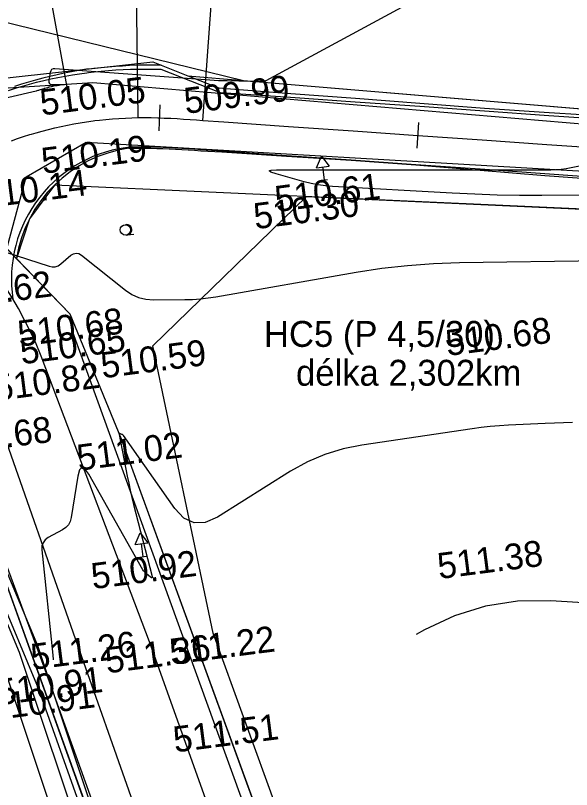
# Model space of a CAD drawing. Extents: x -636600 to -628587, y -1090963 to -1085869.
# Drawn here: x -629785.5 to -629742.6, y -1088281.1 to -1088221.3 of the extents above; entities that cross this region are included whole.
import ezdxf

# ---------------------------------------------------------------- set-up
doc = ezdxf.new("R2010")
doc.units = 0
for name, color, linetype in [('01_PARCELY_NÁVRH_PC', 7, 'Continuous'), ('07_OCH_P A POPISY TI', 7, 'Continuous'), ('07_SDĚLOVACÍ', 7, 'Continuous'), ('21', 7, 'Continuous'), ('37', 7, 'Continuous'), ('40', 7, 'Continuous'), ('42', 7, 'Continuous'), ('43', 7, 'Continuous'), ('52', 7, 'Continuous'), ('55', 7, 'Continuous'), ('Ex_Major Contours', 7, 'Continuous'), ('Ex_Minor Contours', 7, 'Continuous'), ('HEKTOMETRY20', 7, 'Continuous'), ('HL_BODY', 7, 'Continuous'), ('koty_vše', 7, 'Continuous'), ('PARCELY_NÁVRH_SILNICE_ŽELEZNICE', 7, 'Continuous'), ('POLOMERY', 7, 'Continuous'), ('popis', 7, 'Continuous'), ('situace_osa', 7, 'Continuous'), ('situace_těleso', 7, 'Continuous'), ('situace_vozovka', 7, 'Continuous'), ('VRCHOLY', 7, 'Continuous')]:
    doc.layers.add(name, color=color, linetype=linetype)

msp = doc.modelspace()

# ---------------------------------------------------------------- linework, layer by layer
at = {"layer": '01_PARCELY_NÁVRH_PC'}
msp.add_lwpolyline([(-629551.58, -1088240.262), (-629601.727, -1088242.629), (-629635.348, -1088243.598), (-629679.347, -1088241.153), (-629732.566, -1088236.715), (-629782.503, -1088234.434), (-629784.424, -1088237.042), (-629785.435, -1088240.119), (-629790.161, -1088235.258), (-629795.13, -1088231.027), (-629803.557, -1088228.06), (-629774.892, -1088224.927), (-629772.205, -1088225.989), (-629733.515, -1088229.245), (-629679.426, -1088232.452), (-629634.751, -1088236.313), (-629602.68, -1088235.29), (-629546.015, -1088230.686)], dxfattribs=at)
at = {"layer": '07_OCH_P A POPISY TI'}
for points in [[(-629847.269, -1088264.683), (-629844.364, -1088260.825), (-629838.598, -1088255.104), (-629833.155, -1088250.252), (-629827.297, -1088245.421), (-629823.827, -1088243.992), (-629815.8, -1088242.332), (-629805.599, -1088242.593), (-629799.419, -1088244.496), (-629794.113, -1088248.507), (-629789.973, -1088255.279), (-629783.813, -1088269.999), (-629778.663, -1088285.457), (-629773.362, -1088300.903), (-629767.441, -1088315.626), (-629761.903, -1088330.894), (-629756.977, -1088345.319), (-629751.708, -1088359.55), (-629746.637, -1088375.521), (-629745.137, -1088380.076)], [(-629847.269, -1088269.671), (-629842.097, -1088262.802), (-629836.542, -1088257.29), (-629831.201, -1088252.53), (-629825.737, -1088248.023), (-629822.944, -1088246.873), (-629815.531, -1088245.34), (-629806.088, -1088245.582), (-629800.806, -1088247.208), (-629796.375, -1088250.557), (-629792.652, -1088256.648), (-629786.624, -1088271.053), (-629781.505, -1088286.418), (-629776.174, -1088301.95), (-629770.244, -1088316.698), (-629764.733, -1088331.89), (-629759.803, -1088346.325), (-629754.546, -1088360.525), (-629749.492, -1088376.444), (-629748.295, -1088380.076)]]:
    msp.add_lwpolyline(points, dxfattribs=at)
at = {"layer": '07_SDĚLOVACÍ'}
msp.add_lwpolyline([(-629847.269, -1088267.177), (-629843.231, -1088261.814), (-629837.57, -1088256.197), (-629832.178, -1088251.391), (-629826.517, -1088246.722), (-629823.385, -1088245.433), (-629815.666, -1088243.836), (-629805.844, -1088244.087), (-629800.112, -1088245.852), (-629795.244, -1088249.532), (-629791.313, -1088255.963), (-629785.218, -1088270.526), (-629780.084, -1088285.937), (-629774.768, -1088301.426), (-629768.843, -1088316.162), (-629763.318, -1088331.392), (-629758.39, -1088345.822), (-629753.127, -1088360.038), (-629748.065, -1088375.983), (-629746.716, -1088380.076)], dxfattribs=at)
at = {"layer": '21'}
for p, q in [((-629781.274, -1088244.401), (-629790.161, -1088235.258)), ((-629777.322, -1088254.056), (-629781.274, -1088244.401)), ((-629752.91, -1088321.133), (-629777.322, -1088254.056)), ((-629789.745, -1088255.45), (-629764.961, -1088324.253))]:
    msp.add_line(p, q, dxfattribs=at)
at = {"layer": '37'}
for p, q in [((-629775.169, -1088269.719), (-629783.154, -1088248.604)), ((-629786.771, -1088252.779), (-629780.911, -1088269.448)), ((-629780.911, -1088269.448), (-629755.412, -1088341.85)), ((-629750.067, -1088339.894), (-629775.169, -1088269.719))]:
    msp.add_line(p, q, dxfattribs=at)
msp.add_arc((-629813.455, -1088259.746), 32.284, 20.18802, 77.39033, dxfattribs=at)
at = {"layer": '40'}
for p, q in [((-629779.524, -1088226.542), (-629806.407, -1088228.24)), ((-629730.488, -1088230.681), (-629779.524, -1088226.542)), ((-629784.692, -1088233.8), (-629780.054, -1088231.127)), ((-629780.054, -1088231.127), (-629731.541, -1088233.941)), ((-629786.793, -1088241.54), (-629784.692, -1088233.8))]:
    msp.add_line(p, q, dxfattribs=at)
at = {"layer": '42'}
for p, q in [((-629810.797, -1088215.879), (-629767.904, -1088226.351)), ((-629767.904, -1088226.351), (-629733.515, -1088229.245)), ((-629774.91, -1088246.85), (-629763.031, -1088235.323)), ((-629763.031, -1088235.323), (-629732.566, -1088236.715)), ((-629770.254, -1088269.058), (-629774.91, -1088246.85)), ((-629783.731, -1088273.319), (-629794.069, -1088248.554)), ((-629745.913, -1088335.973), (-629770.254, -1088269.058)), ((-629760.474, -1088339.012), (-629783.731, -1088273.319))]:
    msp.add_line(p, q, dxfattribs=at)
at = {"layer": '43'}
for p, q in [((-629776.974, -1088238.298), (-629776.875, -1088238.285)), ((-629776.875, -1088238.285), (-629776.379, -1088238.221))]:
    msp.add_line(p, q, dxfattribs=at)
msp.add_circle((-629777.025, -1088237.901), 0.4, dxfattribs=at)
msp.add_arc((-629776.926, -1088237.888), 0.4, 267.01242, 104.49803, dxfattribs=at)
at = {"layer": '52'}
for p, q in [((-629762.278, -1088233.099), (-629761.891, -1088232.193)), ((-629761.891, -1088232.193), (-629761.287, -1088232.972)), ((-629762.278, -1088233.099), (-629761.287, -1088232.972)), ((-629761.655, -1088234.028), (-629761.782, -1088233.036)), ((-629761.903, -1088234.059), (-629761.407, -1088233.996)), ((-629776.275, -1088262.209), (-629775.887, -1088261.302)), ((-629775.887, -1088261.302), (-629775.283, -1088262.082)), ((-629776.275, -1088262.209), (-629775.283, -1088262.082)), ((-629775.652, -1088263.137), (-629775.779, -1088262.145)), ((-629775.9, -1088263.169), (-629775.404, -1088263.105))]:
    msp.add_line(p, q, dxfattribs=at)
at = {"layer": '55'}
for p, q in [((-629781.099, -1088245.76), (-629770.206, -1088275.867)), ((-629791.67, -1088249.174), (-629783.137, -1088272.134)), ((-629783.137, -1088272.134), (-629759.722, -1088337.252)), ((-629770.206, -1088275.867), (-629748.382, -1088336.139))]:
    msp.add_line(p, q, dxfattribs=at)
at = {"layer": 'Ex_Major Contours'}
msp.add_lwpolyline([(-629750.327, -1088217.782), (-629766.175, -1088226.385), (-629766.265, -1088226.427), (-629766.358, -1088226.455), (-629766.454, -1088226.469), (-629766.553, -1088226.47), (-629766.955, -1088226.448), (-629767.055, -1088226.443), (-629767.155, -1088226.439), (-629767.256, -1088226.436), (-629767.357, -1088226.433), (-629769.169, -1088226.396), (-629769.505, -1088226.387), (-629769.84, -1088226.374), (-629770.175, -1088226.356), (-629770.51, -1088226.334), (-629782.468, -1088225.455), (-629782.608, -1088225.464), (-629782.715, -1088225.515), (-629782.789, -1088225.608), (-629782.83, -1088225.742), (-629782.928, -1088226.364), (-629782.93, -1088226.5), (-629782.886, -1088226.598), (-629782.797, -1088226.656), (-629782.662, -1088226.676), (-629781.797, -1088226.677), (-629781.745, -1088226.678), (-629781.727, -1088226.681), (-629781.744, -1088226.686), (-629781.796, -1088226.693), (-629782.097, -1088226.728), (-629782.155, -1088226.735), (-629782.212, -1088226.743), (-629782.269, -1088226.751), (-629782.326, -1088226.76), (-629782.592, -1088226.804), (-629782.63, -1088226.811), (-629782.667, -1088226.818), (-629782.704, -1088226.827), (-629782.741, -1088226.836), (-629782.889, -1088226.875), (-629782.926, -1088226.885), (-629782.962, -1088226.895), (-629782.999, -1088226.906), (-629783.036, -1088226.916), (-629783.237, -1088226.974), (-629783.282, -1088226.987), (-629783.328, -1088227.001), (-629783.373, -1088227.015), (-629783.419, -1088227.029), (-629783.676, -1088227.109), (-629783.734, -1088227.126), (-629783.792, -1088227.142), (-629783.851, -1088227.158), (-629783.91, -1088227.172), (-629797.942, -1088230.433)], dxfattribs=at)
at = {"layer": 'Ex_Minor Contours'}
for points in [[(-629732.34, -1088235.15), (-629744.862, -1088235.235), (-629746.592, -1088235.234), (-629748.321, -1088235.205), (-629750.05, -1088235.149), (-629751.778, -1088235.066), (-629761.02, -1088234.55), (-629761.579, -1088234.504), (-629762.133, -1088234.427), (-629762.682, -1088234.32), (-629763.226, -1088234.182), (-629765.391, -1088233.573), (-629765.795, -1088233.439), (-629765.922, -1088233.344), (-629765.774, -1088233.287), (-629765.349, -1088233.267), (-629744.168, -1088233.255), (-629743.772, -1088233.245), (-629743.378, -1088233.214), (-629742.986, -1088233.162), (-629742.596, -1088233.09), (-629741.042, -1088232.761)], [(-629786.245, -1088239.62), (-629782.907, -1088240.706), (-629782.666, -1088240.756), (-629782.437, -1088240.743), (-629782.221, -1088240.668), (-629782.016, -1088240.531), (-629781.223, -1088239.86), (-629781.024, -1088239.734), (-629780.823, -1088239.69), (-629780.622, -1088239.728), (-629780.419, -1088239.848), (-629777.015, -1088242.558), (-629776.525, -1088242.888), (-629776.002, -1088243.121), (-629775.445, -1088243.26), (-629774.856, -1088243.303), (-629772.434, -1088243.283), (-629771.83, -1088243.265), (-629771.228, -1088243.223), (-629770.628, -1088243.156), (-629770.031, -1088243.064), (-629759.211, -1088241.171), (-629757.223, -1088240.863), (-629755.229, -1088240.635), (-629753.227, -1088240.486), (-629751.217, -1088240.417), (-629740.232, -1088240.253)], [(-629742.487, -1088252.767), (-629743.194, -1088252.796), (-629743.901, -1088252.826), (-629744.608, -1088252.858), (-629747.434, -1088252.991), (-629748.14, -1088253.033), (-629748.844, -1088253.092), (-629749.546, -1088253.169), (-629750.247, -1088253.264), (-629758.765, -1088254.523), (-629760.219, -1088254.814), (-629761.62, -1088255.248), (-629762.969, -1088255.825), (-629764.264, -1088256.546), (-629769.914, -1088260.075), (-629770.857, -1088260.494), (-629771.721, -1088260.522), (-629772.506, -1088260.16), (-629773.212, -1088259.407), (-629777.161, -1088253.79), (-629777.187, -1088253.758), (-629777.217, -1088253.731), (-629777.251, -1088253.709), (-629777.289, -1088253.693), (-629777.447, -1088253.636), (-629777.481, -1088253.629), (-629777.502, -1088253.635), (-629777.512, -1088253.656), (-629777.51, -1088253.69), (-629776.881, -1088256.911), (-629776.769, -1088257.461), (-629776.65, -1088258.009), (-629776.523, -1088258.555), (-629776.388, -1088259.1), (-629774.965, -1088264.66), (-629774.953, -1088264.741), (-629774.967, -1088264.779), (-629775.008, -1088264.776), (-629775.076, -1088264.731), (-629775.401, -1088264.466), (-629775.479, -1088264.397), (-629775.549, -1088264.321), (-629775.612, -1088264.24), (-629775.667, -1088264.152), (-629779.854, -1088256.768), (-629780.146, -1088256.355), (-629780.384, -1088256.243), (-629780.568, -1088256.431), (-629780.697, -1088256.92), (-629781.211, -1088260.124), (-629781.29, -1088260.417), (-629781.426, -1088260.671), (-629781.618, -1088260.884), (-629781.868, -1088261.057), (-629782.981, -1088261.67), (-629783.221, -1088261.843), (-629783.382, -1088262.057), (-629783.467, -1088262.312), (-629783.473, -1088262.608), (-629782.637, -1088270.734), (-629782.602, -1088271.089), (-629782.6, -1088271.108)], [(-629707.468, -1088270.336), (-629707.487, -1088270.327), (-629707.831, -1088270.153), (-629709.289, -1088269.407), (-629709.593, -1088269.26), (-629709.903, -1088269.128), (-629710.219, -1088269.011), (-629710.541, -1088268.91), (-629711.841, -1088268.532), (-629712.168, -1088268.448), (-629712.498, -1088268.383), (-629712.831, -1088268.337), (-629713.168, -1088268.311), (-629721.503, -1088267.91), (-629723.005, -1088267.835), (-629724.506, -1088267.755), (-629726.008, -1088267.671), (-629727.509, -1088267.581), (-629744.177, -1088266.557), (-629746.738, -1088266.577), (-629749.216, -1088266.958), (-629751.612, -1088267.699), (-629753.924, -1088268.801), (-629754.563, -1088269.162)]]:
    msp.add_lwpolyline(points, dxfattribs=at)
at = {"layer": 'HEKTOMETRY20'}
for points in [[(-629774.37, -1088228.243), (-629774.434, -1088230.242)], [(-629754.379, -1088229.6), (-629754.518, -1088231.595)]]:
    msp.add_lwpolyline(points, dxfattribs=at)
at = {"layer": 'HL_BODY'}
for points in [[(-629776.025, -1088229.225), (-629776.159, -1088219.226)], [(-629771.031, -1088229.436), (-629770.333, -1088219.46)]]:
    msp.add_lwpolyline(points, dxfattribs=at)
at = {"layer": 'PARCELY_NÁVRH_SILNICE_ŽELEZNICE'}
msp.add_lwpolyline([(-629731.357, -1088380.076), (-629777.322, -1088254.056), (-629781.274, -1088244.401), (-629790.161, -1088235.258), (-629795.13, -1088231.027), (-629805.077, -1088227.525), (-629815.829, -1088226.234), (-629831.608, -1088225.366), (-629836.322, -1088232.938), (-629818.167, -1088233.934), (-629808.104, -1088235.596), (-629800.386, -1088238.698), (-629793.474, -1088247.29), (-629789.745, -1088255.45), (-629745.097, -1088380.076)], dxfattribs=at)
at = {"layer": 'POLOMERY'}
for points in [[(-629776.025, -1088229.225), (-629776.159, -1088219.226)], [(-629771.031, -1088229.436), (-629770.333, -1088219.46)]]:
    msp.add_lwpolyline(points, dxfattribs=at)
at = {"layer": 'situace_osa'}
msp.add_lwpolyline([(-629785.826, -1088231.011), (-629785.354, -1088230.845), (-629784.88, -1088230.686), (-629784.402, -1088230.536), (-629784.277, -1088230.498), (-629783.923, -1088230.393), (-629783.441, -1088230.259), (-629782.956, -1088230.133), (-629782.47, -1088230.014), (-629781.982, -1088229.904), (-629781.492, -1088229.802), (-629781.001, -1088229.708), (-629780.508, -1088229.623), (-629780.013, -1088229.545), (-629779.517, -1088229.476), (-629779.392, -1088229.46), (-629779.021, -1088229.415), (-629778.523, -1088229.363), (-629778.025, -1088229.319), (-629777.525, -1088229.283), (-629777.026, -1088229.255), (-629776.526, -1088229.236), (-629776.025, -1088229.225), (-629775.525, -1088229.223), (-629775.025, -1088229.227), (-629774.526, -1088229.239), (-629774.402, -1088229.243), (-629774.026, -1088229.256), (-629773.526, -1088229.278), (-629773.027, -1088229.305), (-629772.528, -1088229.335), (-629772.029, -1088229.367), (-629771.53, -1088229.401), (-629771.031, -1088229.436), (-629769.412, -1088229.549), (-629764.424, -1088229.899), (-629759.436, -1088230.248), (-629754.448, -1088230.597), (-629749.461, -1088230.947), (-629744.473, -1088231.296), (-629739.485, -1088231.645)], dxfattribs=at)
at = {"layer": 'situace_těleso'}
for p, q in [((-629779.465, -1088225.432), (-629779.853, -1088225.473)), ((-629778.913, -1088225.372), (-629779.465, -1088225.432)), ((-629778.347, -1088225.321), (-629778.913, -1088225.372)), ((-629777.781, -1088225.28), (-629778.347, -1088225.321)), ((-629777.239, -1088225.25), (-629777.781, -1088225.28)), ((-629776.693, -1088225.21), (-629777.239, -1088225.25)), ((-629776.118, -1088225.182), (-629776.693, -1088225.21)), ((-629775.545, -1088225.166), (-629776.118, -1088225.182)), ((-629774.979, -1088225.162), (-629775.545, -1088225.166)), ((-629774.426, -1088225.168), (-629774.979, -1088225.162)), ((-629774.272, -1088225.172), (-629774.426, -1088225.168)), ((-629782.854, -1088226.038), (-629783.404, -1088226.175)), ((-629782.301, -1088225.911), (-629782.854, -1088226.038)), ((-629781.746, -1088225.793), (-629782.301, -1088225.911)), ((-629781.189, -1088225.684), (-629781.746, -1088225.793)), ((-629780.63, -1088225.585), (-629781.189, -1088225.684)), ((-629780.029, -1088225.488), (-629780.63, -1088225.585)), ((-629779.853, -1088225.473), (-629780.029, -1088225.488)), ((-629784.496, -1088226.476), (-629785.037, -1088226.64)), ((-629783.952, -1088226.321), (-629784.496, -1088226.476)), ((-629783.404, -1088226.175), (-629783.952, -1088226.321)), ((-629785.434, -1088226.767), (-629785.582, -1088226.816)), ((-629785.037, -1088226.64), (-629785.434, -1088226.767))]:
    msp.add_line(p, q, dxfattribs=at)
for points in [[(-629774.272, -1088225.172), (-629772.205, -1088225.989), (-629769.753, -1088226.958)], [(-629684.461, -1088233.225), (-629689.446, -1088232.838), (-629694.425, -1088232.366), (-629699.406, -1088231.922), (-629704.39, -1088231.507), (-629709.375, -1088231.119), (-629714.362, -1088230.759), (-629719.351, -1088230.428), (-629724.342, -1088230.124), (-629729.335, -1088229.848), (-629734.322, -1088229.494), (-629739.312, -1088229.17), (-629744.301, -1088228.845), (-629749.29, -1088228.517), (-629754.276, -1088228.137), (-629759.262, -1088227.757), (-629764.247, -1088227.378), (-629769.233, -1088226.998), (-629769.753, -1088226.958)], [(-629776.767, -1088231.593), (-629776.455, -1088231.586), (-629775.994, -1088231.581), (-629775.531, -1088231.582), (-629775.065, -1088231.589), (-629774.594, -1088231.601), (-629774.477, -1088231.604), (-629774.12, -1088231.617), (-629773.642, -1088231.638), (-629773.161, -1088231.661), (-629772.675, -1088231.688), (-629772.186, -1088231.716), (-629771.693, -1088231.747), (-629771.195, -1088231.778), (-629769.575, -1088231.879), (-629764.585, -1088232.192), (-629759.594, -1088232.505), (-629754.608, -1088232.88), (-629749.625, -1088233.289), (-629744.641, -1088233.697), (-629739.654, -1088234.059)]]:
    msp.add_lwpolyline(points, dxfattribs=at)
msp.add_arc((-629775.314, -1088241.74), 10.25, 98.14946, 170.9035, dxfattribs=at)
at = {"layer": 'situace_vozovka'}
msp.add_line((-629774.28, -1088225.495), (-629769.713, -1088227.273), dxfattribs=at)
for points in [[(-629786.037, -1088227.119), (-629785.504, -1088226.951), (-629785.356, -1088226.906), (-629784.959, -1088226.789), (-629784.418, -1088226.638), (-629783.873, -1088226.496), (-629783.326, -1088226.363), (-629782.777, -1088226.239), (-629782.226, -1088226.125), (-629781.673, -1088226.019), (-629781.118, -1088225.923), (-629780.562, -1088225.836), (-629780.009, -1088225.759), (-629779.86, -1088225.739), (-629779.444, -1088225.689), (-629778.886, -1088225.63), (-629778.325, -1088225.581), (-629777.763, -1088225.54), (-629777.201, -1088225.509), (-629776.639, -1088225.488), (-629776.076, -1088225.475), (-629775.517, -1088225.472), (-629774.964, -1088225.478), (-629774.42, -1088225.49), (-629774.28, -1088225.495)], [(-629769.713, -1088227.273), (-629769.255, -1088227.305), (-629764.267, -1088227.654), (-629759.279, -1088228.003), (-629754.291, -1088228.353), (-629749.303, -1088228.702), (-629744.316, -1088229.052), (-629739.328, -1088229.401), (-629734.34, -1088229.75), (-629729.352, -1088230.1), (-629724.364, -1088230.449), (-629719.377, -1088230.798), (-629714.389, -1088231.148), (-629709.401, -1088231.497), (-629704.413, -1088231.846), (-629699.426, -1088232.196), (-629694.438, -1088232.545), (-629689.45, -1088232.894), (-629684.462, -1088233.244)], [(-629776.486, -1088231.486), (-629775.995, -1088231.475), (-629775.531, -1088231.472), (-629775.063, -1088231.477), (-629774.591, -1088231.488), (-629774.474, -1088231.491), (-629774.116, -1088231.504), (-629773.637, -1088231.526), (-629773.154, -1088231.551), (-629772.668, -1088231.58), (-629772.179, -1088231.612), (-629771.686, -1088231.646), (-629771.189, -1088231.68), (-629769.569, -1088231.794), (-629764.581, -1088232.143), (-629759.593, -1088232.492), (-629754.606, -1088232.842), (-629749.618, -1088233.191), (-629744.63, -1088233.541), (-629739.642, -1088233.89)]]:
    msp.add_lwpolyline(points, dxfattribs=at)
msp.add_arc((-629775.573, -1088241.695), 10.25, 95.11298, 188.70545, dxfattribs=at)
at = {"layer": 'VRCHOLY'}
msp.add_lwpolyline([(-629781.18, -1088228.725), (-629784.765, -1088209.049)], dxfattribs=at)

# ---------------------------------------------------------------- texts
at = {"layer": 'koty_vše'}
for s, p in [('509.99', (-629772.366, -1088228.94)), ('510.05', (-629783.486, -1088229.068)), ('510.19', (-629783.376, -1088233.57)), ('510.14', (-629788.006, -1088236.242)), ('510.61', (-629765.352, -1088236.519)), ('510.30', (-629766.994, -1088237.849)), ('510.62', (-629790.724, -1088244.062)), ('510.68', (-629785.205, -1088246.922)), ('510.68', (-629752.164, -1088247.64)), ('510.65', (-629785.03, -1088248.281)), ('510.59', (-629778.794, -1088249.365)), ('510.82', (-629787.03, -1088251.119)), ('510.68', (-629790.702, -1088255.3)), ('511.02', (-629780.636, -1088256.498)), ('511.38', (-629752.796, -1088264.87)), ('510.92', (-629779.536, -1088265.652)), ('511.26', (-629784.194, -1088271.886)), ('511.22', (-629773.482, -1088271.489)), ('511.36', (-629778.452, -1088272.157)), ('510.91', (-629786.787, -1088274.619)), ('510.91', (-629787.38, -1088275.804)), ('511.51', (-629773.2, -1088278.268))]:
    msp.add_text(s, height=2, rotation=7.31727, dxfattribs=at).set_placement(p)
at = {"layer": 'popis'}
for s, p in [('HC5 (P 4,5/30)', (-629766.323, -1088246.933)), ('délka 2,302km', (-629763.847, -1088249.933))]:
    msp.add_text(s, height=2, dxfattribs=at).set_placement(p)

doc.saveas('drawing.dxf')
